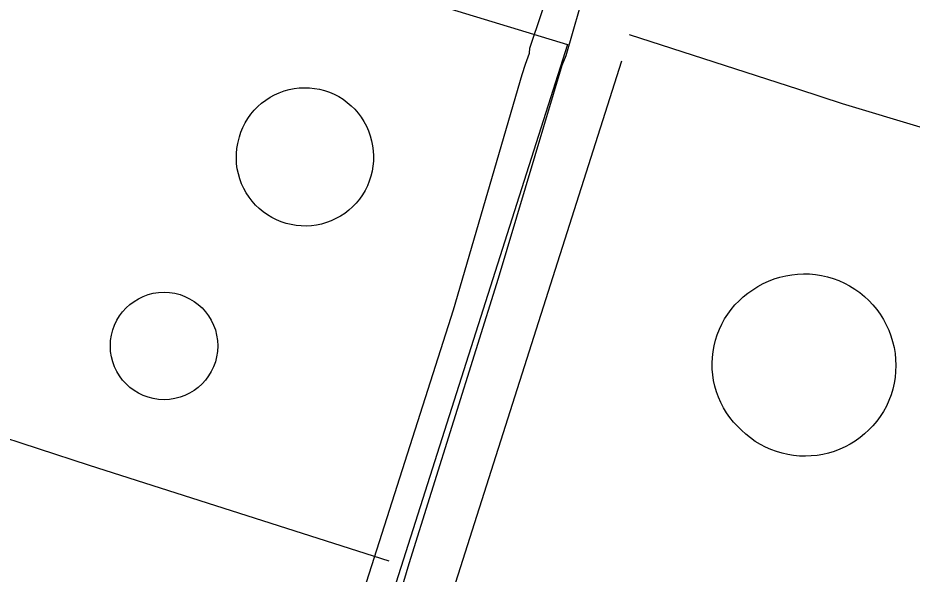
# Model space of a CAD drawing. Extents: x 3535183 to 3573198, y 534952 to 560562.
# Drawn here: x 3563466.9 to 3563940.1, y 540704.7 to 540998.8 of the extents above; entities that cross this region are included whole.
import ezdxf

# ---------------------------------------------------------------- set-up
doc = ezdxf.new("R2010")
doc.units = 0
for name, color, linetype in [('V-DOMW-TANK', 7, 'Continuous'), ('V-ROAD-CNTR', 7, 'Continuous'), ('V-UTIL-LINE', 7, 'Continuous')]:
    doc.layers.add(name, color=color, linetype=linetype)

msp = doc.modelspace()

# ---------------------------------------------------------------- linework, layer by layer
at = {"layer": 'V-DOMW-TANK'}
for points in [[(3563584.11, 540935.85), (3563584.96, 540938.43), (3563586.01, 540940.94), (3563587.24, 540943.36), (3563588.65, 540945.69), (3563590.23, 540947.9), (3563591.98, 540949.99), (3563593.87, 540951.94), (3563595.91, 540953.74), (3563598.07, 540955.38), (3563600.35, 540956.85), (3563602.74, 540958.16), (3563605.22, 540959.27), (3563607.78, 540960.2), (3563610.4, 540960.93), (3563613.06, 540961.46), (3563615.76, 540961.8), (3563618.47, 540961.92), (3563621.19, 540961.85), (3563623.89, 540961.57), (3563626.57, 540961.08), (3563629.2, 540960.4), (3563631.77, 540959.52), (3563634.27, 540958.45), (3563636.68, 540957.2), (3563638.99, 540955.76), (3563641.19, 540954.16), (3563643.26, 540952.4), (3563645.19, 540950.48), (3563646.97, 540948.43), (3563648.59, 540946.25), (3563650.05, 540943.95), (3563651.32, 540941.55), (3563652.42, 540939.06), (3563653.32, 540936.5), (3563654.03, 540933.87), (3563654.59, 540931.21), (3563654.95, 540928.52), (3563655.11, 540925.81), (3563655.06, 540923.09), (3563654.82, 540920.39), (3563654.37, 540917.71), (3563653.72, 540915.07), (3563652.88, 540912.48), (3563651.84, 540909.97), (3563650.62, 540907.55), (3563649.23, 540905.21), (3563647.66, 540903), (3563645.93, 540900.9), (3563644.05, 540898.94), (3563642.03, 540897.12), (3563639.88, 540895.47), (3563637.6, 540893.98), (3563635.23, 540892.66), (3563632.76, 540891.52), (3563630.21, 540890.57), (3563627.6, 540889.81), (3563624.95, 540889.26), (3563622.25, 540888.9), (3563619.54, 540888.74), (3563616.83, 540888.79), (3563614.12, 540889.04), (3563611.44, 540889.49), (3563608.8, 540890.14), (3563606.22, 540890.99), (3563603.71, 540892.03), (3563601.28, 540893.25), (3563598.95, 540894.65), (3563596.74, 540896.22), (3563594.65, 540897.95), (3563592.69, 540899.84), (3563590.87, 540901.86), (3563589.22, 540904.02), (3563587.73, 540906.29), (3563586.41, 540908.67), (3563585.28, 540911.13), (3563584.33, 540913.68), (3563583.58, 540916.29), (3563583.03, 540918.95), (3563582.67, 540921.64), (3563582.52, 540924.36), (3563582.57, 540927.07), (3563582.82, 540929.78), (3563583.28, 540932.46)], [(3563924.88, 540790.74), (3563923.21, 540788.11), (3563921.38, 540785.59), (3563919.39, 540783.2), (3563917.25, 540780.95), (3563914.97, 540778.83), (3563912.56, 540776.88), (3563910.02, 540775.07), (3563907.37, 540773.44), (3563904.63, 540771.98), (3563901.79, 540770.7), (3563898.88, 540769.61), (3563895.9, 540768.7), (3563892.87, 540768), (3563889.81, 540767.48), (3563886.71, 540767.17), (3563883.6, 540767.06), (3563880.49, 540767.16), (3563877.39, 540767.45), (3563874.32, 540767.94), (3563871.29, 540768.63), (3563868.31, 540769.51), (3563865.39, 540770.59), (3563862.55, 540771.85), (3563859.79, 540773.29), (3563857.13, 540774.91), (3563854.58, 540776.69), (3563852.16, 540778.64), (3563849.86, 540780.74), (3563847.64, 540782.86), (3563845.56, 540785.13), (3563843.64, 540787.53), (3563841.87, 540790.04), (3563840.28, 540792.67), (3563838.86, 540795.4), (3563837.62, 540798.21), (3563836.57, 540801.1), (3563835.71, 540804.05), (3563835.05, 540807.06), (3563834.59, 540810.1), (3563834.33, 540813.16), (3563834.27, 540816.23), (3563834.4, 540819.3), (3563834.75, 540822.36), (3563835.29, 540825.39), (3563836.03, 540828.37), (3563836.96, 540831.3), (3563838.09, 540834.16), (3563839.4, 540836.94), (3563840.89, 540839.63), (3563842.55, 540842.22), (3563844.38, 540844.69), (3563846.36, 540847.03), (3563848.5, 540849.24), (3563850.78, 540851.31), (3563853.19, 540853.22), (3563855.76, 540855.09), (3563858.45, 540856.79), (3563861.24, 540858.32), (3563864.13, 540859.65), (3563867.09, 540860.79), (3563870.13, 540861.74), (3563873.22, 540862.48), (3563876.36, 540863.02), (3563879.52, 540863.36), (3563882.7, 540863.48), (3563885.88, 540863.4), (3563889.05, 540863.1), (3563892.19, 540862.6), (3563895.29, 540861.9), (3563898.34, 540860.99), (3563901.33, 540859.89), (3563904.23, 540858.59), (3563907.04, 540857.1), (3563909.75, 540855.44), (3563912.35, 540853.59), (3563914.81, 540851.59), (3563917.14, 540849.42), (3563919.32, 540847.11), (3563921.35, 540844.66), (3563923.22, 540842.08), (3563924.9, 540839.39), (3563926.41, 540836.58), (3563927.73, 540833.69), (3563928.86, 540830.72), (3563929.79, 540827.68), (3563930.52, 540824.58), (3563931.05, 540821.44), (3563931.37, 540818.28), (3563931.48, 540815.1), (3563931.38, 540811.92), (3563931.07, 540808.75), (3563930.56, 540805.61), (3563929.84, 540802.52), (3563928.92, 540799.47), (3563927.8, 540796.5), (3563926.49, 540793.6)]]:
    msp.add_lwpolyline(points, close=True, dxfattribs=at)
msp.add_circle((3563544.27, 540825.36), 28.41, dxfattribs=at)
at = {"layer": 'V-ROAD-CNTR'}
for points in [[(3562996.8, 541215.93), (3563757.66, 540984.8)], [(3563790.3, 540990.07), (3563879.96, 540961.13), (3563903.16, 540953.52), (3564035.22, 540913.91), (3564220.03, 540856.83)], [(3563757.66, 540984.8), (3563617.17, 540543.93)], [(3563786.31, 540975.91), (3563645.75, 540534.82)]]:
    msp.add_lwpolyline(points, dxfattribs=at)
at = {"layer": 'V-UTIL-LINE'}
for points in [[(3564057.08, 541953.27), (3564019.65, 541826.63), (3564016.63, 541823.46), (3563988.37, 541731.07), (3563965.38, 541656.24), (3563963.46, 541650.31), (3563918.97, 541509.33), (3563891.65, 541418.99), (3563889.26, 541411.23), (3563847.87, 541279.15), (3563833.05, 541233.31), (3563793.23, 541098.45), (3563772.71, 541037.34), (3563768.82, 541020.67), (3563767.62, 541016.33), (3563756.81, 540978.68), (3563754.68, 540973.67), (3563721.1, 540860.95), (3563673.73, 540710.17), (3563637.27, 540587.18), (3563636.78, 540584.21), (3563632.99, 540575.1), (3563620.69, 540536.06)], [(3563603.12, 540535.93), (3563631.22, 540628.18), (3563646.17, 540683.87), (3563697.34, 540844.45), (3563733.81, 540968.81), (3563735.49, 540974.29), (3563737.63, 540980.22), (3563737.89, 540982.73), (3563750.31, 541020.13), (3563753.09, 541022.85), (3563753.59, 541026.27), (3563758.61, 541041.79), (3563816.91, 541238.7), (3563844.66, 541327.2), (3563869.27, 541403.39), (3563873.85, 541420.05), (3563876, 541426.66), (3563904.26, 541519.29), (3563937.3, 541625.83), (3563947.13, 541658.68), (3563972, 541736.92), (3564000.5, 541830), (3564000.98, 541831.6)], [(3563450.57, 540779.96), (3563504.59, 540762.33), (3563663.15, 540711.7)]]:
    msp.add_lwpolyline(points, dxfattribs=at)

doc.saveas('drawing.dxf')
